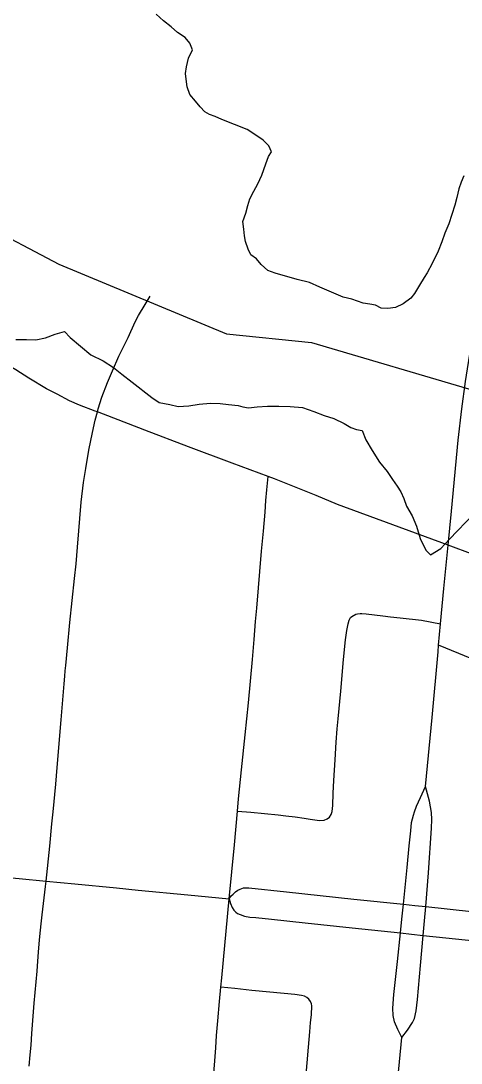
# Model space of a CAD drawing. Extents: x -1.4 to 35.4, y 0 to 22.
# Drawn here: x 28.4876 to 28.6636, y 17.6817 to 18.0989 of the extents above; entities that cross this region are included whole.
import ezdxf

# ---------------------------------------------------------------- set-up
doc = ezdxf.new("R2010")
doc.units = 0
for name, color, linetype in [('GM_X_City_Street', 7, 'Continuous'), ('GM_X_County_Road', 7, 'Continuous'), ('GM_X_Minor_River', 7, 'Continuous'), ('GM_X_State_Route', 7, 'Continuous')]:
    doc.layers.add(name, color=color, linetype=linetype)

msp = doc.modelspace()

# ---------------------------------------------------------------- linework, layer by layer
at = {"layer": 'GM_X_City_Street'}
for points in [[(28.49775, 17.75452), (28.49916, 17.76853), (28.50003, 17.77751), (28.50047, 17.78232), (28.50159, 17.79337), (28.50213, 17.8), (28.50366, 17.81908), (28.50489, 17.83346), (28.50515, 17.83653), (28.50535, 17.83874), (28.50553, 17.8408), (28.50621, 17.84792), (28.5072, 17.85808), (28.50899, 17.87567), (28.50968, 17.8815), (28.5103, 17.88824), (28.51178, 17.90618), (28.51265, 17.91404), (28.51353, 17.91969), (28.51478, 17.92701), (28.51629, 17.93415), (28.51727, 17.93899), (28.5182, 17.94233), (28.51853, 17.94352), (28.51998, 17.9483), (28.52224, 17.95414), (28.52419, 17.95877), (28.52683, 17.9647), (28.53046, 17.97218), (28.53331, 17.97833), (28.53464, 17.98097), (28.53727, 17.98537), (28.53935, 17.98868)], [(28.57093, 17.74747), (28.57305, 17.769), (28.57422, 17.78254), (28.57467, 17.78748), (28.57581, 17.79913), (28.57724, 17.81308), (28.57861, 17.82593), (28.58016, 17.84328), (28.58082, 17.85119), (28.58139, 17.85851), (28.58189, 17.86378), (28.58383, 17.88657), (28.5846, 17.89457), (28.58526, 17.90215), (28.58559, 17.90684), (28.586, 17.9112), (28.5865, 17.91648)], [(28.57422, 17.78254), (28.57948, 17.78208), (28.58502, 17.78159), (28.59054, 17.781), (28.59355, 17.78064), (28.59722, 17.78023), (28.60089, 17.77968), (28.60331, 17.77926), (28.60703, 17.77879), (28.60887, 17.77895), (28.61002, 17.7794), (28.61097, 17.78017), (28.61166, 17.78118), (28.61207, 17.78234), (28.6123, 17.7848), (28.61243, 17.78979), (28.6127, 17.79475), (28.6132, 17.80314), (28.61363, 17.8102), (28.61402, 17.81548), (28.61442, 17.81947), (28.61557, 17.83061), (28.6166, 17.84317), (28.61742, 17.85109), (28.61794, 17.8549), (28.61845, 17.85748), (28.61886, 17.85902), (28.61945, 17.86001), (28.61991, 17.86048), (28.62146, 17.86134), (28.62219, 17.86153), (28.62331, 17.86168), (28.62398, 17.86164), (28.62569, 17.86146), (28.63227, 17.86068), (28.63532, 17.86035), (28.63929, 17.85991), (28.64776, 17.85895), (28.65539, 17.85748)], [(28.67011, 17.84251), (28.66265, 17.84561), (28.65461, 17.84894)], [(28.49089, 17.68048), (28.49133, 17.68499), (28.49166, 17.68884), (28.49199, 17.69356), (28.49298, 17.70565), (28.49378, 17.71427), (28.49413, 17.71842), (28.49441, 17.72246), (28.49463, 17.72609), (28.49496, 17.72939), (28.49518, 17.73236), (28.49573, 17.73741), (28.49611, 17.74099), (28.49749, 17.75236), (28.49775, 17.75452)], [(28.55704, 17.59102), (28.55758, 17.59719), (28.55859, 17.60881), (28.5596, 17.62046), (28.56039, 17.62836), (28.561, 17.63451), (28.56241, 17.64961), (28.56367, 17.66519), (28.56435, 17.67327), (28.56501, 17.68084), (28.56554, 17.68785), (28.56585, 17.69276), (28.56633, 17.69855), (28.56699, 17.70628), (28.56753, 17.71208), (28.56789, 17.71583), (28.57093, 17.74747)], [(28.60155, 17.67571), (28.6021, 17.68186), (28.60261, 17.68803), (28.60315, 17.69419), (28.60345, 17.69788), (28.60381, 17.70096), (28.60394, 17.7046), (28.60378, 17.70546), (28.60339, 17.7063), (28.60275, 17.70722), (28.60198, 17.70792), (28.60095, 17.70845), (28.59975, 17.70877), (28.5972, 17.70909), (28.59283, 17.7095), (28.57995, 17.71077), (28.57316, 17.71149), (28.56753, 17.71208)]]:
    msp.add_lwpolyline(points, dxfattribs=at)
at = {"layer": 'GM_X_County_Road'}
for p, q in [((28.65461, 17.84894), (28.65539, 17.85748)), ((28.64902, 17.73866), (28.64946, 17.74432)), ((28.64845, 17.73282), (28.64902, 17.73866)), ((28.63938, 17.73377), (28.64379, 17.73332)), ((28.64379, 17.73332), (28.64845, 17.73282))]:
    msp.add_line(p, q, dxfattribs=at)
for points in [[(28.65838, 17.889), (28.65971, 17.90257), (28.66249, 17.93104), (28.66391, 17.9436), (28.66531, 17.95447), (28.66754, 17.96793), (28.66854, 17.97334), (28.66887, 17.97526)], [(28.65539, 17.85748), (28.65668, 17.87166), (28.65838, 17.889)], [(28.64942, 17.79236), (28.65205, 17.82004), (28.65438, 17.84634), (28.65461, 17.84894)], [(28.63994, 17.73935), (28.64057, 17.74526), (28.64205, 17.76004), (28.6428, 17.76861), (28.64345, 17.7747), (28.64384, 17.77793), (28.64412, 17.7794), (28.64456, 17.78096), (28.64501, 17.78226), (28.6458, 17.78452), (28.64736, 17.78799), (28.64942, 17.79236)], [(28.64946, 17.74432), (28.65057, 17.75786), (28.65177, 17.77574), (28.65187, 17.77923), (28.65173, 17.78195), (28.65135, 17.78428), (28.65096, 17.78648), (28.64942, 17.79236)], [(28.44361, 17.75952), (28.46337, 17.75771), (28.4869, 17.75558), (28.49775, 17.75452)], [(28.49775, 17.75452), (28.50916, 17.75341), (28.52586, 17.75185), (28.53451, 17.75091), (28.55432, 17.74908), (28.57093, 17.74747)], [(28.57093, 17.74747), (28.57175, 17.7486), (28.57246, 17.74937), (28.57348, 17.75025), (28.57432, 17.75085), (28.57525, 17.75135), (28.57655, 17.75178), (28.57874, 17.75185), (28.59384, 17.75021), (28.62078, 17.74736), (28.64057, 17.74526), (28.64513, 17.74477)], [(28.57093, 17.74747), (28.57136, 17.74557), (28.57213, 17.74395), (28.57279, 17.74285), (28.57355, 17.74207), (28.57427, 17.7416), (28.57523, 17.74112), (28.57706, 17.74046), (28.57913, 17.74015), (28.58154, 17.73993), (28.58775, 17.73934), (28.60129, 17.73781), (28.62, 17.73584), (28.63938, 17.73377)], [(28.64513, 17.74477), (28.64946, 17.74432), (28.66775, 17.74238), (28.69113, 17.73997), (28.70715, 17.73855), (28.71213, 17.73779), (28.71506, 17.73726), (28.71693, 17.73664), (28.71835, 17.73593), (28.71995, 17.73486), (28.72101, 17.73397), (28.72181, 17.73309), (28.72332, 17.73078)], [(28.63991, 17.69197), (28.63826, 17.69516), (28.63697, 17.69814), (28.63646, 17.70073), (28.63632, 17.70371), (28.63671, 17.70915), (28.63814, 17.72236), (28.63938, 17.73377), (28.63994, 17.73935)], [(28.63991, 17.69197), (28.64215, 17.69491), (28.64422, 17.69788), (28.645, 17.69957), (28.64565, 17.70267), (28.64617, 17.70721), (28.64734, 17.72081), (28.64845, 17.73282)], [(28.64845, 17.73282), (28.68333, 17.72918), (28.71091, 17.72625), (28.7124, 17.72616), (28.71435, 17.72625), (28.71613, 17.72652), (28.71746, 17.72696), (28.71968, 17.72794), (28.72172, 17.72935), (28.72332, 17.73078)], [(28.63015, 17.58379), (28.6365, 17.65352), (28.63831, 17.67523), (28.63991, 17.69197)]]:
    msp.add_lwpolyline(points, dxfattribs=at)
at = {"layer": 'GM_X_Minor_River'}
for points in [[(28.26038, 18.13322), (28.29522, 18.12986), (28.33921, 18.11036), (28.37212, 18.1059), (28.40455, 18.07714), (28.41773, 18.07231), (28.42827, 18.06831), (28.43832, 18.05861), (28.45004, 18.03786), (28.47127, 18.01806), (28.5028, 18.00147), (28.56976, 17.97353), (28.60384, 17.97018), (28.66983, 17.95062)], [(28.61275, 17.98983), (28.60709, 17.9922), (28.60295, 17.99417), (28.59803, 17.99539), (28.58934, 17.99781), (28.58632, 17.999), (28.5837, 18.00132), (28.58184, 18.00363), (28.57959, 18.00519), (28.57848, 18.00748), (28.5774, 18.01054), (28.57705, 18.01283), (28.57671, 18.01549), (28.57638, 18.01854), (28.57758, 18.02194), (28.57838, 18.02497), (28.57918, 18.02762), (28.58075, 18.03063), (28.58232, 18.03364), (28.58389, 18.03704), (28.58469, 18.03931), (28.58548, 18.04157), (28.58667, 18.04459), (28.58784, 18.04648), (28.58673, 18.04877), (28.58449, 18.05109), (28.58149, 18.05304), (28.57811, 18.05537), (28.56792, 18.05934), (28.56528, 18.06052), (28.56302, 18.06132), (28.56114, 18.06249), (28.55927, 18.06442), (28.55741, 18.06673), (28.55517, 18.06942), (28.55408, 18.07248), (28.55375, 18.07552), (28.55341, 18.07781), (28.55383, 18.08046), (28.55464, 18.08387), (28.55622, 18.08727), (28.55512, 18.08994), (28.55326, 18.09225), (28.55025, 18.0942), (28.54763, 18.09652), (28.54463, 18.09885), (28.54164, 18.10156)], [(28.66475, 18.03687), (28.66357, 18.03423), (28.66277, 18.03159), (28.66195, 18.02818), (28.66114, 18.02515), (28.65994, 18.02137), (28.65875, 18.01759), (28.65717, 18.01382), (28.65597, 18.01041), (28.6544, 18.00664), (28.65204, 18.00174), (28.65008, 17.99797), (28.64891, 17.99609), (28.64697, 17.99308), (28.64502, 17.98969), (28.64347, 17.98781), (28.6404, 17.98558), (28.63733, 17.98411), (28.63429, 17.98378), (28.63164, 17.98382), (28.62938, 17.985), (28.62711, 17.98542), (28.62445, 17.98584), (28.62219, 17.98664), (28.61992, 17.98743), (28.61652, 17.98825), (28.61275, 17.98983)], [(28.48566, 17.97136), (28.48984, 17.97129), (28.49363, 17.97123), (28.49744, 17.97193), (28.50126, 17.97339), (28.50507, 17.97447), (28.50731, 17.97215), (28.51143, 17.96866), (28.51555, 17.96518), (28.52045, 17.96282), (28.52458, 17.96009), (28.52796, 17.95738), (28.53208, 17.95427), (28.53996, 17.94806), (28.54296, 17.94611), (28.54713, 17.94528), (28.55053, 17.94447), (28.55471, 17.94478), (28.5589, 17.94548), (28.56346, 17.94578), (28.56725, 17.94572), (28.57066, 17.94529), (28.57445, 17.94484), (28.57634, 17.94443), (28.57862, 17.94402), (28.58204, 17.94434), (28.58622, 17.94465), (28.59077, 17.94458), (28.59533, 17.94451), (28.60026, 17.94405), (28.60479, 17.94245), (28.60893, 17.94087)], [(28.60893, 17.94087), (28.61271, 17.93966), (28.61686, 17.9377), (28.61949, 17.93614), (28.62175, 17.93534), (28.62403, 17.93492), (28.62548, 17.9311), (28.62807, 17.92688), (28.63104, 17.92227), (28.63401, 17.91842), (28.63624, 17.91534), (28.6381, 17.91265), (28.63958, 17.91035), (28.64067, 17.90767), (28.64176, 17.90461), (28.64398, 17.90077), (28.64581, 17.89656), (28.64725, 17.8916), (28.64946, 17.887), (28.65133, 17.88507), (28.65554, 17.88766), (28.65902, 17.89141), (28.66867, 17.90152)]]:
    msp.add_lwpolyline(points, dxfattribs=at)
at = {"layer": 'GM_X_State_Route'}
for points in [[(28.51731, 17.94267), (28.51108, 17.94506), (28.50705, 17.9468), (28.50206, 17.94938), (28.4979, 17.95158), (28.49076, 17.95587), (28.48554, 17.95911), (28.48236, 17.96101), (28.47507, 17.9657), (28.46621, 17.97125), (28.45672, 17.9772), (28.45417, 17.97883), (28.44466, 17.98462), (28.43233, 17.99257), (28.42916, 17.99368), (28.42677, 17.99413), (28.38538, 17.99775), (28.37425, 17.99876), (28.35202, 18.00078), (28.33412, 18.00241), (28.31329, 18.00406)], [(28.66844, 17.88525), (28.65838, 17.889), (28.61416, 17.90531), (28.60565, 17.90887), (28.58897, 17.91556), (28.5865, 17.91648), (28.57209, 17.92181), (28.55459, 17.92829), (28.53718, 17.93498), (28.5182, 17.94233), (28.51731, 17.94267)]]:
    msp.add_lwpolyline(points, dxfattribs=at)

doc.saveas('drawing.dxf')
